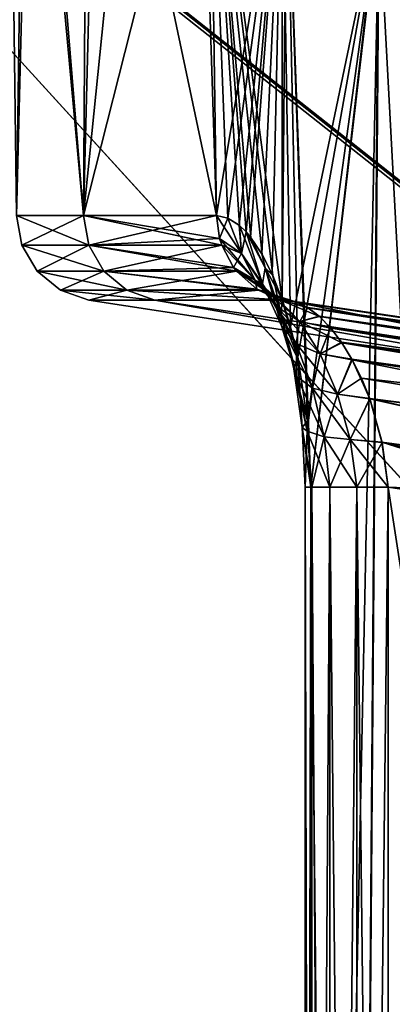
# Model space of a CAD drawing. Header units: millimetres. Extents: x -39 to 39, y -36 to 85.
# Tile 231 of 427: x -26.473 to -25.601, y 69.326 to 71.63. Entities that reach past the tile are written whole.
import ezdxf

# ---------------------------------------------------------------- set-up
doc = ezdxf.new("R2010")
doc.units = ezdxf.units.MM
doc.header["$LTSCALE"] = 65.185185
for name, color, linetype in [('4', 7, 'CONTINUOUS'), ('439', 7, 'CONTINUOUS'), ('493', 7, 'CONTINUOUS'), ('497', 7, 'CONTINUOUS'), ('498', 7, 'CONTINUOUS'), ('515', 7, 'CONTINUOUS'), ('516', 7, 'CONTINUOUS'), ('523', 7, 'CONTINUOUS'), ('524', 7, 'CONTINUOUS'), ('525', 7, 'CONTINUOUS'), ('526', 7, 'CONTINUOUS'), ('527', 7, 'CONTINUOUS'), ('6', 7, 'CONTINUOUS'), ('67', 7, 'CONTINUOUS'), ('69', 7, 'CONTINUOUS')]:
    doc.layers.add(name, color=color, linetype=linetype)

msp = doc.modelspace()

# ---------------------------------------------------------------- linework, layer by layer
at = {"layer": '4', "color": 7, "linetype": 'CONTINUOUS'}
for points in [[(-38.75, 0, 23), (38.75, 85, 23), (-38.75, 85, 23), (-38.75, 0, 23)], [(-38.75, 0, 23), (38.75, 0, 23), (38.75, 85, 23), (-38.75, 0, 23)]]:
    msp.add_3dface(points, dxfattribs=at)
at = {"layer": '439', "linetype": 'CONTINUOUS'}
for points in [[(-26.4996, 72.6909, 0.0945), (-26.4803, 71.1716, 0.6468), (-26.4434, 72.6352, 1.0964), (-26.4996, 72.6909, 0.0945)], [(-26.4597, 72.6513, -0.9259), (-26.4803, 71.1716, -0.6468), (-26.4996, 72.6909, 0.0945), (-26.4597, 72.6513, -0.9259)], [(-26.3235, 71.1716, -1.9308), (-26.4803, 71.1716, -0.6468), (-26.4597, 72.6513, -0.9259), (-26.3235, 71.1716, -1.9308)], [(-26.3153, 72.5107, -1.9746), (-26.3235, 71.1716, -1.9308), (-26.4597, 72.6513, -0.9259), (-26.3153, 72.5107, -1.9746)], [(-26.4803, 71.1716, 0.6468), (-26.3235, 71.1716, 1.9308), (-26.4434, 72.6352, 1.0964), (-26.4803, 71.1716, 0.6468)], [(-26.4434, 72.6352, 1.0964), (-26.3235, 71.1716, 1.9308), (-26.2902, 72.4867, 2.1033), (-26.4434, 72.6352, 1.0964)], [(-26.1986, 72.4003, -2.5157), (-26.3235, 71.1716, -1.9308), (-26.3153, 72.5107, -1.9746), (-26.1986, 72.4003, -2.5157)], [(-26.3235, 71.1716, 1.9308), (-26.0122, 71.1716, 3.1863), (-26.2902, 72.4867, 2.1033), (-26.3235, 71.1716, 1.9308)], [(-26.2902, 72.4867, 2.1033), (-26.0122, 71.1716, 3.1863), (-26.0281, 72.2443, 3.135), (-26.2902, 72.4867, 2.1033)], [(-26.0476, 72.2618, -3.071), (-26.3235, 71.1716, -1.9308), (-26.1986, 72.4003, -2.5157), (-26.0476, 72.2618, -3.071)], [(-26.0122, 71.1716, -3.1863), (-26.3235, 71.1716, -1.9308), (-26.0476, 72.2618, -3.071), (-26.0122, 71.1716, -3.1863)], [(-25.8591, 72.0958, -3.6387), (-26.0122, 71.1716, -3.1863), (-26.0476, 72.2618, -3.071), (-25.8591, 72.0958, -3.6387)], [(-25.8811, 71.0316, 3.5776), (-25.8587, 70.9744, 3.6398), (-26.0281, 72.2443, 3.135), (-25.8811, 71.0316, 3.5776)], [(-26.0281, 72.2443, 3.135), (-25.8587, 70.9744, 3.6398), (-25.849, 72.0872, 3.6663), (-26.0281, 72.2443, 3.135)], [(-25.9057, 71.0806, 3.5078), (-25.8811, 71.0316, 3.5776), (-26.0281, 72.2443, 3.135), (-25.9057, 71.0806, 3.5078)], [(-25.9319, 71.1199, 3.432), (-25.9057, 71.0806, 3.5078), (-26.0281, 72.2443, 3.135), (-25.9319, 71.1199, 3.432)], [(-25.9431, 71.1332, 3.3989), (-25.9319, 71.1199, 3.432), (-26.0281, 72.2443, 3.135), (-25.9431, 71.1332, 3.3989)], [(-25.9588, 71.1486, 3.3518), (-25.9431, 71.1332, 3.3989), (-26.0281, 72.2443, 3.135), (-25.9588, 71.1486, 3.3518)], [(-25.9858, 71.1659, 3.2692), (-25.9588, 71.1486, 3.3518), (-26.0281, 72.2443, 3.135), (-25.9858, 71.1659, 3.2692)], [(-26.0122, 71.1716, 3.1863), (-25.9858, 71.1659, 3.2692), (-26.0281, 72.2443, 3.135), (-26.0122, 71.1716, 3.1863)], [(-25.986, 71.1659, -3.2685), (-26.0122, 71.1716, -3.1863), (-25.8591, 72.0958, -3.6387), (-25.986, 71.1659, -3.2685)], [(-25.9593, 71.149, -3.3504), (-25.986, 71.1659, -3.2685), (-25.8591, 72.0958, -3.6387), (-25.9593, 71.149, -3.3504)], [(-25.9431, 71.1332, -3.3989), (-25.9593, 71.149, -3.3504), (-25.8591, 72.0958, -3.6387), (-25.9431, 71.1332, -3.3989)], [(-25.9326, 71.1208, -3.4299), (-25.9431, 71.1332, -3.3989), (-25.8591, 72.0958, -3.6387), (-25.9326, 71.1208, -3.4299)], [(-25.9066, 71.0822, -3.5052), (-25.9326, 71.1208, -3.4299), (-25.8591, 72.0958, -3.6387), (-25.9066, 71.0822, -3.5052)], [(-25.882, 71.0336, -3.5752), (-25.9066, 71.0822, -3.5052), (-25.8591, 72.0958, -3.6387), (-25.882, 71.0336, -3.5752)], [(-25.8593, 70.9762, -3.6381), (-25.882, 71.0336, -3.5752), (-25.8591, 72.0958, -3.6387), (-25.8593, 70.9762, -3.6381)], [(-25.8393, 70.9116, -3.6926), (-25.8593, 70.9762, -3.6381), (-25.8591, 72.0958, -3.6387), (-25.8393, 70.9116, -3.6926)], [(-25.6324, 71.9062, -4.2104), (-25.8393, 70.9116, -3.6926), (-25.8591, 72.0958, -3.6387), (-25.6324, 71.9062, -4.2104)], [(-25.8587, 70.9744, 3.6398), (-25.8224, 70.8409, 3.738), (-25.849, 72.0872, 3.6663), (-25.8587, 70.9744, 3.6398)], [(-25.7998, 70.6914, 3.7978), (-25.7922, 70.5361, 3.8177), (-25.849, 72.0872, 3.6663), (-25.7998, 70.6914, 3.7978)], [(-25.849, 72.0872, 3.6663), (-25.7922, 70.5361, 3.8177), (-25.6337, 71.9073, 4.2073), (-25.849, 72.0872, 3.6663)], [(-25.8224, 70.8409, 3.738), (-25.7998, 70.6914, 3.7978), (-25.849, 72.0872, 3.6663), (-25.8224, 70.8409, 3.738)], [(-25.8226, 70.8414, -3.7377), (-25.8393, 70.9116, -3.6926), (-25.6324, 71.9062, -4.2104), (-25.8226, 70.8414, -3.7377)], [(-25.7998, 70.6909, -3.7979), (-25.8226, 70.8414, -3.7377), (-25.6324, 71.9062, -4.2104), (-25.7998, 70.6909, -3.7979)], [(-25.7922, 70.5361, -3.8177), (-25.7998, 70.6909, -3.7979), (-25.6324, 71.9062, -4.2104), (-25.7922, 70.5361, -3.8177)], [(-25.7922, 70.5361, 3.8177), (-25.7095, 62.1, 4.0266), (-25.6337, 71.9073, 4.2073), (-25.7922, 70.5361, 3.8177)], [(-25.7922, 64.1538, -3.8177), (-25.7922, 70.5361, -3.8177), (-25.6324, 71.9062, -4.2104), (-25.7922, 64.1538, -3.8177)], [(-25.7095, 62.1, -4.0266), (-25.7922, 64.1538, -3.8177), (-25.6324, 71.9062, -4.2104), (-25.7095, 62.1, -4.0266)], [(-25.7095, 62.1, 4.0266), (-25.1084, 62.1, 5.2635), (-25.6337, 71.9073, 4.2073), (-25.7095, 62.1, 4.0266)], [(-25.3752, 71.7039, -4.7637), (-25.7095, 62.1, -4.0266), (-25.6324, 71.9062, -4.2104), (-25.3752, 71.7039, -4.7637)], [(-25.6337, 71.9073, 4.2073), (-25.1084, 62.1, 5.2635), (-25.3838, 71.7105, 4.7464), (-25.6337, 71.9073, 4.2073)], [(-25.1084, 71.508, -5.2635), (-25.7095, 62.1, -4.0266), (-25.3752, 71.7039, -4.7637), (-25.1084, 71.508, -5.2635)], [(-25.1084, 62.1, -5.2635), (-25.7095, 62.1, -4.0266), (-25.1084, 71.508, -5.2635), (-25.1084, 62.1, -5.2635)], [(-25.7922, 70.5361, 3.8177), (-25.7922, 64.1538, 3.8177), (-25.7095, 62.1, 4.0266), (-25.7922, 70.5361, 3.8177)]]:
    msp.add_3dface(points, dxfattribs=at)
at = {"layer": '493', "linetype": 'CONTINUOUS'}
for points in [[(-25.0639, 70.7824, -0.6316), (-25.0639, 70.7824, 0.6316), (-26.3111, 70.9739, -0.6365), (-25.0639, 70.7824, -0.6316)], [(-26.3111, 70.9739, -0.6365), (-25.0639, 70.7824, 0.6316), (-26.3111, 70.9739, 0.6365), (-26.3111, 70.9739, -0.6365)], [(-26.3111, 70.9739, 0.6365), (-25.0639, 70.7824, 0.6316), (-26.1567, 70.9739, 1.9), (-26.3111, 70.9739, 0.6365)], [(-26.1567, 70.9739, -1.9), (-25.0639, 70.7824, -0.6316), (-26.3111, 70.9739, -0.6365), (-26.1567, 70.9739, -1.9)], [(-24.8915, 70.7824, 1.8831), (-25.8504, 70.9739, 3.1356), (-26.1567, 70.9739, 1.9), (-24.8915, 70.7824, 1.8831)], [(-25.0639, 70.7824, 0.6316), (-24.8915, 70.7824, 1.8831), (-26.1567, 70.9739, 1.9), (-25.0639, 70.7824, 0.6316)], [(-24.8915, 70.7824, -1.8831), (-25.0639, 70.7824, -0.6316), (-26.1567, 70.9739, -1.9), (-24.8915, 70.7824, -1.8831)], [(-25.8504, 70.9739, -3.1356), (-24.8915, 70.7824, -1.8831), (-26.1567, 70.9739, -1.9), (-25.8504, 70.9739, -3.1356)], [(-25.1718, 70.8737, 3.1167), (-25.8504, 70.9739, 3.1356), (-24.8915, 70.7824, 1.8831), (-25.1718, 70.8737, 3.1167)], [(-25.1719, 70.8737, -3.1167), (-24.8915, 70.7824, -1.8831), (-25.8504, 70.9739, -3.1356), (-25.1719, 70.8737, -3.1167)]]:
    msp.add_3dface(points, dxfattribs=at)
at = {"layer": '497', "linetype": 'CONTINUOUS'}
for points in [[(-25.6107, 70.5361, -3.5461), (-25.6107, 64.1538, -3.5461), (-25.0143, 70.4482, -3.5305), (-25.6107, 70.5361, -3.5461)], [(-25.6107, 64.1538, -3.5461), (-24.5211, 70.376, -3.5176), (-25.0143, 70.4482, -3.5305), (-25.6107, 64.1538, -3.5461)], [(-24.6365, 64.1793, -3.5206), (-24.5211, 70.376, -3.5176), (-25.6107, 64.1538, -3.5461), (-24.6365, 64.1793, -3.5206)]]:
    msp.add_3dface(points, dxfattribs=at)
at = {"layer": '498', "linetype": 'CONTINUOUS'}
for points in [[(-25.6107, 70.5361, 3.5461), (-24.6365, 64.1793, 3.5206), (-25.6107, 64.1538, 3.5461), (-25.6107, 70.5361, 3.5461)], [(-24.6365, 64.1793, 3.5206), (-25.6107, 70.5361, 3.5461), (-25.0176, 70.4487, 3.5306), (-24.6365, 64.1793, 3.5206)]]:
    msp.add_3dface(points, dxfattribs=at)
at = {"layer": '515', "linetype": 'CONTINUOUS'}
for points in [[(-25.8504, 70.9739, 3.1356), (-24.5353, 70.7776, 3.169), (-25.8251, 70.9689, 3.1896), (-25.8504, 70.9739, 3.1356)], [(-25.8504, 70.9739, 3.1356), (-25.1718, 70.8737, 3.1167), (-24.5353, 70.7776, 3.169), (-25.8504, 70.9739, 3.1356)], [(-25.8251, 70.9689, 3.1896), (-24.5353, 70.7776, 3.169), (-25.7986, 70.9561, 3.2434), (-25.8251, 70.9689, 3.1896)], [(-24.5353, 70.7776, 3.169), (-24.537, 70.7587, 3.2504), (-25.7986, 70.9561, 3.2434), (-24.5353, 70.7776, 3.169)], [(-25.7986, 70.9561, 3.2434), (-24.537, 70.7587, 3.2504), (-25.7717, 70.9356, 3.2956), (-25.7986, 70.9561, 3.2434)], [(-25.7717, 70.9356, 3.2956), (-24.5415, 70.7427, 3.2908), (-25.745, 70.908, 3.345), (-25.7717, 70.9356, 3.2956)], [(-24.537, 70.7587, 3.2504), (-24.5415, 70.7427, 3.2908), (-25.7717, 70.9356, 3.2956), (-24.537, 70.7587, 3.2504)], [(-25.745, 70.908, 3.345), (-24.5471, 70.7178, 3.3365), (-25.7192, 70.8739, 3.3904), (-25.745, 70.908, 3.345)], [(-24.5415, 70.7427, 3.2908), (-24.5471, 70.7178, 3.3365), (-25.745, 70.908, 3.345), (-24.5415, 70.7427, 3.2908)], [(-25.7192, 70.8739, 3.3904), (-24.5511, 70.6788, 3.3876), (-25.6951, 70.8343, 3.4308), (-25.7192, 70.8739, 3.3904)], [(-24.5471, 70.7178, 3.3365), (-24.5511, 70.6788, 3.3876), (-25.7192, 70.8739, 3.3904), (-24.5471, 70.7178, 3.3365)], [(-24.5511, 70.6788, 3.3876), (-24.5512, 70.663, 3.4039), (-25.6951, 70.8343, 3.4308), (-24.5511, 70.6788, 3.3876)], [(-25.6951, 70.8343, 3.4308), (-24.5436, 70.6035, 3.4508), (-25.6542, 70.7428, 3.4946), (-25.6951, 70.8343, 3.4308)], [(-24.5512, 70.663, 3.4039), (-24.5436, 70.6035, 3.4508), (-25.6951, 70.8343, 3.4308), (-24.5512, 70.663, 3.4039)], [(-25.6542, 70.7428, 3.4946), (-24.5256, 70.4926, 3.5009), (-25.6255, 70.6411, 3.5333), (-25.6542, 70.7428, 3.4946)], [(-24.5436, 70.6035, 3.4508), (-24.5256, 70.4926, 3.5009), (-25.6542, 70.7428, 3.4946), (-24.5436, 70.6035, 3.4508)], [(-25.0176, 70.4487, 3.5306), (-25.6107, 70.5361, 3.5461), (-25.6255, 70.6411, 3.5333), (-25.0176, 70.4487, 3.5306)], [(-24.5211, 70.376, 3.5176), (-25.0176, 70.4487, 3.5306), (-25.6255, 70.6411, 3.5333), (-24.5211, 70.376, 3.5176)], [(-24.5256, 70.4926, 3.5009), (-24.5211, 70.376, 3.5176), (-25.6255, 70.6411, 3.5333), (-24.5256, 70.4926, 3.5009)]]:
    msp.add_3dface(points, dxfattribs=at)
at = {"layer": '516', "linetype": 'CONTINUOUS'}
for points in [[(-25.1719, 70.8737, -3.1167), (-25.8504, 70.9739, -3.1356), (-25.8253, 70.969, -3.1892), (-25.1719, 70.8737, -3.1167)], [(-25.7991, 70.9564, -3.2425), (-24.5355, 70.778, -3.1666), (-25.8253, 70.969, -3.1892), (-25.7991, 70.9564, -3.2425)], [(-24.55, 70.7824, -3.0993), (-25.1719, 70.8737, -3.1167), (-25.8253, 70.969, -3.1892), (-24.55, 70.7824, -3.0993)], [(-24.5355, 70.778, -3.1666), (-24.55, 70.7824, -3.0993), (-25.8253, 70.969, -3.1892), (-24.5355, 70.778, -3.1666)], [(-25.7724, 70.9362, -3.2942), (-24.5367, 70.7599, -3.2467), (-25.7991, 70.9564, -3.2425), (-25.7724, 70.9362, -3.2942)], [(-24.5367, 70.7599, -3.2467), (-24.5355, 70.778, -3.1666), (-25.7991, 70.9564, -3.2425), (-24.5367, 70.7599, -3.2467)], [(-25.7459, 70.9091, -3.3433), (-24.5415, 70.7426, -3.291), (-25.7724, 70.9362, -3.2942), (-25.7459, 70.9091, -3.3433)], [(-24.5415, 70.7426, -3.291), (-24.5367, 70.7599, -3.2467), (-25.7724, 70.9362, -3.2942), (-24.5415, 70.7426, -3.291)], [(-25.7201, 70.8752, -3.3888), (-24.5467, 70.7196, -3.3336), (-25.7459, 70.9091, -3.3433), (-25.7201, 70.8752, -3.3888)], [(-24.5467, 70.7196, -3.3336), (-24.5415, 70.7426, -3.291), (-25.7459, 70.9091, -3.3433), (-24.5467, 70.7196, -3.3336)], [(-24.5511, 70.6788, -3.3876), (-24.5467, 70.7196, -3.3336), (-25.7201, 70.8752, -3.3888), (-24.5511, 70.6788, -3.3876)], [(-25.6958, 70.8356, -3.4297), (-24.5511, 70.6788, -3.3876), (-25.7201, 70.8752, -3.3888), (-25.6958, 70.8356, -3.4297)], [(-24.5512, 70.6641, -3.4028), (-24.5511, 70.6788, -3.3876), (-25.6958, 70.8356, -3.4297), (-24.5512, 70.6641, -3.4028)], [(-25.6737, 70.7912, -3.4651), (-24.5512, 70.6641, -3.4028), (-25.6958, 70.8356, -3.4297), (-25.6737, 70.7912, -3.4651)], [(-24.5436, 70.6035, -3.4508), (-24.5512, 70.6641, -3.4028), (-25.6737, 70.7912, -3.4651), (-24.5436, 70.6035, -3.4508)], [(-25.6543, 70.7432, -3.4944), (-24.5436, 70.6035, -3.4508), (-25.6737, 70.7912, -3.4651), (-25.6543, 70.7432, -3.4944)], [(-24.5256, 70.4926, -3.5009), (-24.5436, 70.6035, -3.4508), (-25.6543, 70.7432, -3.4944), (-24.5256, 70.4926, -3.5009)], [(-25.6254, 70.6407, -3.5334), (-24.5256, 70.4926, -3.5009), (-25.6543, 70.7432, -3.4944), (-25.6254, 70.6407, -3.5334)], [(-25.6107, 70.5361, -3.5461), (-24.5256, 70.4926, -3.5009), (-25.6254, 70.6407, -3.5334), (-25.6107, 70.5361, -3.5461)], [(-24.5256, 70.4926, -3.5009), (-25.6107, 70.5361, -3.5461), (-25.0143, 70.4482, -3.5305), (-24.5256, 70.4926, -3.5009)]]:
    msp.add_3dface(points, dxfattribs=at)
at = {"layer": '523', "linetype": 'CONTINUOUS'}
for points in [[(-25.7898, 70.5361, 3.6685), (-25.8055, 64.1538, 3.7429), (-25.8055, 70.5361, 3.7429), (-25.7898, 70.5361, 3.6685)], [(-25.7898, 64.1538, 3.6685), (-25.8055, 64.1538, 3.7429), (-25.7898, 70.5361, 3.6685), (-25.7898, 64.1538, 3.6685)], [(-25.7922, 64.1538, 3.8177), (-25.7922, 70.5361, 3.8177), (-25.8055, 70.5361, 3.7429), (-25.7922, 64.1538, 3.8177)], [(-25.8055, 64.1538, 3.7429), (-25.7922, 64.1538, 3.8177), (-25.8055, 70.5361, 3.7429), (-25.8055, 64.1538, 3.7429)], [(-25.7476, 70.5361, 3.6053), (-25.7898, 64.1538, 3.6685), (-25.7898, 70.5361, 3.6685), (-25.7476, 70.5361, 3.6053)], [(-25.7476, 64.1538, 3.6053), (-25.7898, 64.1538, 3.6685), (-25.7476, 70.5361, 3.6053), (-25.7476, 64.1538, 3.6053)], [(-25.6847, 70.5361, 3.5624), (-25.7476, 64.1538, 3.6053), (-25.7476, 70.5361, 3.6053), (-25.6847, 70.5361, 3.5624)], [(-25.6847, 64.1538, 3.5624), (-25.7476, 64.1538, 3.6053), (-25.6847, 70.5361, 3.5624), (-25.6847, 64.1538, 3.5624)], [(-25.6107, 70.5361, 3.5461), (-25.6847, 64.1538, 3.5624), (-25.6847, 70.5361, 3.5624), (-25.6107, 70.5361, 3.5461)], [(-25.6107, 70.5361, 3.5461), (-25.6107, 64.1538, 3.5461), (-25.6847, 64.1538, 3.5624), (-25.6107, 70.5361, 3.5461)]]:
    msp.add_3dface(points, dxfattribs=at)
at = {"layer": '524', "linetype": 'CONTINUOUS'}
for points in [[(-25.9542, 71.083, 3.3267), (-26.0122, 71.1716, 3.1863), (-26.0052, 71.1179, 3.1841), (-25.9542, 71.083, 3.3267)], [(-25.9858, 71.1659, 3.2692), (-26.0122, 71.1716, 3.1863), (-25.9542, 71.083, 3.3267), (-25.9858, 71.1659, 3.2692)], [(-25.9588, 71.1486, 3.3518), (-25.9858, 71.1659, 3.2692), (-25.9542, 71.083, 3.3267), (-25.9588, 71.1486, 3.3518)], [(-25.9049, 71.012, 3.451), (-25.9588, 71.1486, 3.3518), (-25.9542, 71.083, 3.3267), (-25.9049, 71.012, 3.451)], [(-25.9431, 71.1332, 3.3989), (-25.9588, 71.1486, 3.3518), (-25.9049, 71.012, 3.451), (-25.9431, 71.1332, 3.3989)], [(-25.899, 71.0493, 3.5247), (-25.9431, 71.1332, 3.3989), (-25.9049, 71.012, 3.451), (-25.899, 71.0493, 3.5247)], [(-25.9319, 71.1199, 3.432), (-25.9431, 71.1332, 3.3989), (-25.899, 71.0493, 3.5247), (-25.9319, 71.1199, 3.432)], [(-25.922, 71.0201, 3.2985), (-26.0052, 71.1179, 3.1841), (-26.0003, 71.1022, 3.1826), (-25.922, 71.0201, 3.2985)], [(-25.9542, 71.083, 3.3267), (-26.0052, 71.1179, 3.1841), (-25.922, 71.0201, 3.2985), (-25.9542, 71.083, 3.3267)], [(-25.9057, 71.0806, 3.5078), (-25.9319, 71.1199, 3.432), (-25.899, 71.0493, 3.5247), (-25.9057, 71.0806, 3.5078)], [(-25.9728, 71.0498, 3.1739), (-25.922, 71.0201, 3.2985), (-26.0003, 71.1022, 3.1826), (-25.9728, 71.0498, 3.1739)], [(-25.8721, 70.9585, 3.408), (-25.9542, 71.083, 3.3267), (-25.922, 71.0201, 3.2985), (-25.8721, 70.9585, 3.408)], [(-25.9049, 71.012, 3.451), (-25.9542, 71.083, 3.3267), (-25.8721, 70.9585, 3.408), (-25.9049, 71.012, 3.451)], [(-25.8811, 71.0316, 3.5776), (-25.9057, 71.0806, 3.5078), (-25.899, 71.0493, 3.5247), (-25.8811, 71.0316, 3.5776)], [(-25.922, 71.0201, 3.2985), (-25.9728, 71.0498, 3.1739), (-25.868, 70.976, 3.2683), (-25.922, 71.0201, 3.2985)], [(-25.868, 70.976, 3.2683), (-25.9728, 71.0498, 3.1739), (-25.9661, 71.0413, 3.1719), (-25.868, 70.976, 3.2683)], [(-25.9184, 70.9994, 3.1569), (-25.868, 70.976, 3.2683), (-25.9661, 71.0413, 3.1719), (-25.9184, 70.9994, 3.1569)], [(-25.8608, 70.9132, 3.5505), (-25.899, 71.0493, 3.5247), (-25.9049, 71.012, 3.451), (-25.8608, 70.9132, 3.5505)], [(-25.861, 70.9399, 3.6246), (-25.899, 71.0493, 3.5247), (-25.8608, 70.9132, 3.5505), (-25.861, 70.9399, 3.6246)], [(-25.8811, 71.0316, 3.5776), (-25.899, 71.0493, 3.5247), (-25.861, 70.9399, 3.6246), (-25.8811, 71.0316, 3.5776)], [(-25.8721, 70.9585, 3.408), (-25.922, 71.0201, 3.2985), (-25.8173, 70.9237, 3.3684), (-25.8721, 70.9585, 3.408)], [(-25.8173, 70.9237, 3.3684), (-25.922, 71.0201, 3.2985), (-25.868, 70.976, 3.2683), (-25.8173, 70.9237, 3.3684)], [(-25.8587, 70.9744, 3.6398), (-25.8811, 71.0316, 3.5776), (-25.861, 70.9399, 3.6246), (-25.8587, 70.9744, 3.6398)], [(-25.8251, 70.9689, 3.1896), (-25.9184, 70.9994, 3.1569), (-25.9139, 70.9967, 3.1555), (-25.8251, 70.9689, 3.1896)], [(-25.8251, 70.9689, 3.1896), (-25.868, 70.976, 3.2683), (-25.9184, 70.9994, 3.1569), (-25.8251, 70.9689, 3.1896)], [(-25.8504, 70.9739, 3.1356), (-25.8251, 70.9689, 3.1896), (-25.9139, 70.9967, 3.1555), (-25.8504, 70.9739, 3.1356)], [(-25.8263, 70.8721, 3.4966), (-25.9049, 71.012, 3.451), (-25.8721, 70.9585, 3.408), (-25.8263, 70.8721, 3.4966)], [(-25.8608, 70.9132, 3.5505), (-25.9049, 71.012, 3.451), (-25.8263, 70.8721, 3.4966), (-25.8608, 70.9132, 3.5505)], [(-25.7717, 70.9356, 3.2956), (-25.8173, 70.9237, 3.3684), (-25.868, 70.976, 3.2683), (-25.7717, 70.9356, 3.2956)], [(-25.7986, 70.9561, 3.2434), (-25.7717, 70.9356, 3.2956), (-25.868, 70.976, 3.2683), (-25.7986, 70.9561, 3.2434)], [(-25.8251, 70.9689, 3.1896), (-25.7986, 70.9561, 3.2434), (-25.868, 70.976, 3.2683), (-25.8251, 70.9689, 3.1896)], [(-25.8224, 70.8409, 3.738), (-25.8587, 70.9744, 3.6398), (-25.861, 70.9399, 3.6246), (-25.8224, 70.8409, 3.738)], [(-25.77, 70.8477, 3.4516), (-25.8721, 70.9585, 3.408), (-25.8173, 70.9237, 3.3684), (-25.77, 70.8477, 3.4516)], [(-25.8263, 70.8721, 3.4966), (-25.8721, 70.9585, 3.408), (-25.77, 70.8477, 3.4516), (-25.8263, 70.8721, 3.4966)], [(-25.825, 70.7954, 3.621), (-25.861, 70.9399, 3.6246), (-25.8608, 70.9132, 3.5505), (-25.825, 70.7954, 3.621)], [(-25.8313, 70.8128, 3.6953), (-25.861, 70.9399, 3.6246), (-25.825, 70.7954, 3.621), (-25.8313, 70.8128, 3.6953)], [(-25.8224, 70.8409, 3.738), (-25.861, 70.9399, 3.6246), (-25.8313, 70.8128, 3.6953), (-25.8224, 70.8409, 3.738)], [(-25.7717, 70.9356, 3.2956), (-25.745, 70.908, 3.345), (-25.8173, 70.9237, 3.3684), (-25.7717, 70.9356, 3.2956)], [(-25.7192, 70.8739, 3.3904), (-25.77, 70.8477, 3.4516), (-25.8173, 70.9237, 3.3684), (-25.7192, 70.8739, 3.3904)], [(-25.745, 70.908, 3.345), (-25.7192, 70.8739, 3.3904), (-25.8173, 70.9237, 3.3684), (-25.745, 70.908, 3.345)], [(-25.825, 70.7954, 3.621), (-25.8608, 70.9132, 3.5505), (-25.7882, 70.768, 3.5604), (-25.825, 70.7954, 3.621)], [(-25.7882, 70.768, 3.5604), (-25.8608, 70.9132, 3.5505), (-25.8263, 70.8721, 3.4966), (-25.7882, 70.768, 3.5604)], [(-25.7298, 70.7537, 3.5139), (-25.8263, 70.8721, 3.4966), (-25.77, 70.8477, 3.4516), (-25.7298, 70.7537, 3.5139)], [(-25.7882, 70.768, 3.5604), (-25.8263, 70.8721, 3.4966), (-25.7298, 70.7537, 3.5139), (-25.7882, 70.768, 3.5604)], [(-25.7192, 70.8739, 3.3904), (-25.6951, 70.8343, 3.4308), (-25.77, 70.8477, 3.4516), (-25.7192, 70.8739, 3.3904)], [(-25.8224, 70.8409, 3.738), (-25.8313, 70.8128, 3.6953), (-25.8122, 70.6757, 3.7349), (-25.8224, 70.8409, 3.738)], [(-25.7998, 70.6914, 3.7978), (-25.8224, 70.8409, 3.738), (-25.8122, 70.6757, 3.7349), (-25.7998, 70.6914, 3.7978)], [(-25.6951, 70.8343, 3.4308), (-25.7298, 70.7537, 3.5139), (-25.77, 70.8477, 3.4516), (-25.6951, 70.8343, 3.4308)], [(-25.6951, 70.8343, 3.4308), (-25.6542, 70.7428, 3.4946), (-25.7298, 70.7537, 3.5139), (-25.6951, 70.8343, 3.4308)], [(-25.8005, 70.667, 3.6605), (-25.8313, 70.8128, 3.6953), (-25.825, 70.7954, 3.621), (-25.8005, 70.667, 3.6605)], [(-25.8122, 70.6757, 3.7349), (-25.8313, 70.8128, 3.6953), (-25.8005, 70.667, 3.6605), (-25.8122, 70.6757, 3.7349)], [(-25.8005, 70.667, 3.6605), (-25.825, 70.7954, 3.621), (-25.761, 70.6536, 3.5969), (-25.8005, 70.667, 3.6605)], [(-25.761, 70.6536, 3.5969), (-25.825, 70.7954, 3.621), (-25.7882, 70.768, 3.5604), (-25.761, 70.6536, 3.5969)], [(-25.7002, 70.6475, 3.5516), (-25.7882, 70.768, 3.5604), (-25.7298, 70.7537, 3.5139), (-25.7002, 70.6475, 3.5516)], [(-25.761, 70.6536, 3.5969), (-25.7882, 70.768, 3.5604), (-25.7002, 70.6475, 3.5516), (-25.761, 70.6536, 3.5969)], [(-25.6542, 70.7428, 3.4946), (-25.7002, 70.6475, 3.5516), (-25.7298, 70.7537, 3.5139), (-25.6542, 70.7428, 3.4946)], [(-25.6542, 70.7428, 3.4946), (-25.6255, 70.6411, 3.5333), (-25.7002, 70.6475, 3.5516), (-25.6542, 70.7428, 3.4946)], [(-25.8055, 70.5361, 3.7429), (-25.7998, 70.6914, 3.7978), (-25.8122, 70.6757, 3.7349), (-25.8055, 70.5361, 3.7429)], [(-25.7898, 70.5361, 3.6685), (-25.8122, 70.6757, 3.7349), (-25.8005, 70.667, 3.6605), (-25.7898, 70.5361, 3.6685)], [(-25.7898, 70.5361, 3.6685), (-25.8055, 70.5361, 3.7429), (-25.8122, 70.6757, 3.7349), (-25.7898, 70.5361, 3.6685)], [(-25.7922, 70.5361, 3.8177), (-25.7998, 70.6914, 3.7978), (-25.8055, 70.5361, 3.7429), (-25.7922, 70.5361, 3.8177)], [(-25.7476, 70.5361, 3.6053), (-25.8005, 70.667, 3.6605), (-25.761, 70.6536, 3.5969), (-25.7476, 70.5361, 3.6053)], [(-25.7476, 70.5361, 3.6053), (-25.7898, 70.5361, 3.6685), (-25.8005, 70.667, 3.6605), (-25.7476, 70.5361, 3.6053)], [(-25.6847, 70.5361, 3.5624), (-25.761, 70.6536, 3.5969), (-25.7002, 70.6475, 3.5516), (-25.6847, 70.5361, 3.5624)], [(-25.6847, 70.5361, 3.5624), (-25.7476, 70.5361, 3.6053), (-25.761, 70.6536, 3.5969), (-25.6847, 70.5361, 3.5624)], [(-25.6107, 70.5361, 3.5461), (-25.6847, 70.5361, 3.5624), (-25.7002, 70.6475, 3.5516), (-25.6107, 70.5361, 3.5461)], [(-25.6255, 70.6411, 3.5333), (-25.6107, 70.5361, 3.5461), (-25.7002, 70.6475, 3.5516), (-25.6255, 70.6411, 3.5333)]]:
    msp.add_3dface(points, dxfattribs=at)
at = {"layer": '525', "linetype": 'CONTINUOUS'}
for points in [[(-26.3113, 71.1022, 1.9285), (-26.4803, 71.1716, 0.6468), (-26.4679, 71.1022, 0.646), (-26.3113, 71.1022, 1.9285)], [(-26.4803, 71.1716, -0.6468), (-26.3235, 71.1716, -1.9308), (-26.4679, 71.1022, -0.646), (-26.4803, 71.1716, -0.6468)], [(-26.4679, 71.1022, 0.646), (-26.4803, 71.1716, -0.6468), (-26.4679, 71.1022, -0.646), (-26.4679, 71.1022, 0.646)], [(-26.4803, 71.1716, 0.6468), (-26.4803, 71.1716, -0.6468), (-26.4679, 71.1022, 0.646), (-26.4803, 71.1716, 0.6468)], [(-26.3235, 71.1716, 1.9308), (-26.4803, 71.1716, 0.6468), (-26.3113, 71.1022, 1.9285), (-26.3235, 71.1716, 1.9308)], [(-26.4679, 71.1022, -0.646), (-26.3235, 71.1716, -1.9308), (-26.3113, 71.1022, -1.9285), (-26.4679, 71.1022, -0.646)], [(-26.3235, 71.1716, -1.9308), (-26.0122, 71.1716, -3.1863), (-26.3113, 71.1022, -1.9285), (-26.3235, 71.1716, -1.9308)], [(-26.0003, 71.1022, 3.1826), (-26.3235, 71.1716, 1.9308), (-26.3113, 71.1022, 1.9285), (-26.0003, 71.1022, 3.1826)], [(-26.0052, 71.1179, 3.1841), (-26.3235, 71.1716, 1.9308), (-26.0003, 71.1022, 3.1826), (-26.0052, 71.1179, 3.1841)], [(-26.0122, 71.1716, 3.1863), (-26.3235, 71.1716, 1.9308), (-26.0052, 71.1179, 3.1841), (-26.0122, 71.1716, 3.1863)], [(-26.3113, 71.1022, -1.9285), (-26.0122, 71.1716, -3.1863), (-26.0052, 71.1179, -3.1841), (-26.3113, 71.1022, -1.9285)], [(-26.0003, 71.1022, -3.1826), (-26.3113, 71.1022, -1.9285), (-26.0052, 71.1179, -3.1841), (-26.0003, 71.1022, -3.1826)], [(-26.4322, 71.0413, 0.6438), (-26.4679, 71.1022, -0.646), (-26.4322, 71.0413, -0.6438), (-26.4322, 71.0413, 0.6438)], [(-26.4679, 71.1022, -0.646), (-26.3113, 71.1022, -1.9285), (-26.4322, 71.0413, -0.6438), (-26.4679, 71.1022, -0.646)], [(-26.2761, 71.0413, 1.922), (-26.4679, 71.1022, 0.646), (-26.4322, 71.0413, 0.6438), (-26.2761, 71.0413, 1.922)], [(-26.4679, 71.1022, 0.646), (-26.4679, 71.1022, -0.646), (-26.4322, 71.0413, 0.6438), (-26.4679, 71.1022, 0.646)], [(-26.3113, 71.1022, 1.9285), (-26.4679, 71.1022, 0.646), (-26.2761, 71.0413, 1.922), (-26.3113, 71.1022, 1.9285)], [(-26.4322, 71.0413, -0.6438), (-26.3113, 71.1022, -1.9285), (-26.2761, 71.0413, -1.922), (-26.4322, 71.0413, -0.6438)], [(-25.9728, 71.0498, 3.1739), (-26.0003, 71.1022, 3.1826), (-26.3113, 71.1022, 1.9285), (-25.9728, 71.0498, 3.1739)], [(-25.9661, 71.0413, 3.1719), (-25.9728, 71.0498, 3.1739), (-26.3113, 71.1022, 1.9285), (-25.9661, 71.0413, 3.1719)], [(-25.9661, 71.0413, 3.1719), (-26.3113, 71.1022, 1.9285), (-26.2761, 71.0413, 1.922), (-25.9661, 71.0413, 3.1719)], [(-26.3113, 71.1022, -1.9285), (-26.0003, 71.1022, -3.1826), (-26.2761, 71.0413, -1.922), (-26.3113, 71.1022, -1.9285)], [(-26.2761, 71.0413, -1.922), (-26.0003, 71.1022, -3.1826), (-25.9728, 71.0498, -3.1739), (-26.2761, 71.0413, -1.922)], [(-26.3776, 70.9967, 0.6405), (-26.4322, 71.0413, -0.6438), (-26.3776, 70.9967, -0.6405), (-26.3776, 70.9967, 0.6405)], [(-26.4322, 71.0413, -0.6438), (-26.2761, 71.0413, -1.922), (-26.3776, 70.9967, -0.6405), (-26.4322, 71.0413, -0.6438)], [(-26.2222, 70.9967, 1.9121), (-26.4322, 71.0413, 0.6438), (-26.3776, 70.9967, 0.6405), (-26.2222, 70.9967, 1.9121)], [(-26.4322, 71.0413, 0.6438), (-26.4322, 71.0413, -0.6438), (-26.3776, 70.9967, 0.6405), (-26.4322, 71.0413, 0.6438)], [(-26.2761, 71.0413, 1.922), (-26.4322, 71.0413, 0.6438), (-26.2222, 70.9967, 1.9121), (-26.2761, 71.0413, 1.922)], [(-26.3776, 70.9967, -0.6405), (-26.2761, 71.0413, -1.922), (-26.2222, 70.9967, -1.9121), (-26.3776, 70.9967, -0.6405)], [(-25.9661, 71.0413, -3.1719), (-26.2761, 71.0413, -1.922), (-25.9728, 71.0498, -3.1739), (-25.9661, 71.0413, -3.1719)], [(-25.9184, 70.9994, 3.1569), (-25.9661, 71.0413, 3.1719), (-26.2761, 71.0413, 1.922), (-25.9184, 70.9994, 3.1569)], [(-25.9139, 70.9967, 3.1555), (-25.9184, 70.9994, 3.1569), (-26.2761, 71.0413, 1.922), (-25.9139, 70.9967, 3.1555)], [(-25.9139, 70.9967, 3.1555), (-26.2761, 71.0413, 1.922), (-26.2222, 70.9967, 1.9121), (-25.9139, 70.9967, 3.1555)], [(-26.2761, 71.0413, -1.922), (-25.9661, 71.0413, -3.1719), (-26.2222, 70.9967, -1.9121), (-26.2761, 71.0413, -1.922)], [(-26.2222, 70.9967, -1.9121), (-25.9661, 71.0413, -3.1719), (-25.9184, 70.9994, -3.1569), (-26.2222, 70.9967, -1.9121)], [(-26.3111, 70.9739, -0.6365), (-26.3776, 70.9967, -0.6405), (-26.2222, 70.9967, -1.9121), (-26.3111, 70.9739, -0.6365)], [(-26.3111, 70.9739, 0.6365), (-26.1567, 70.9739, 1.9), (-26.3776, 70.9967, 0.6405), (-26.3111, 70.9739, 0.6365)], [(-26.3111, 70.9739, 0.6365), (-26.3776, 70.9967, 0.6405), (-26.3776, 70.9967, -0.6405), (-26.3111, 70.9739, 0.6365)], [(-26.1567, 70.9739, 1.9), (-26.2222, 70.9967, 1.9121), (-26.3776, 70.9967, 0.6405), (-26.1567, 70.9739, 1.9)], [(-26.3111, 70.9739, -0.6365), (-26.3111, 70.9739, 0.6365), (-26.3776, 70.9967, -0.6405), (-26.3111, 70.9739, -0.6365)], [(-26.1567, 70.9739, -1.9), (-26.3111, 70.9739, -0.6365), (-26.2222, 70.9967, -1.9121), (-26.1567, 70.9739, -1.9)], [(-25.9139, 70.9967, -3.1555), (-26.2222, 70.9967, -1.9121), (-25.9184, 70.9994, -3.1569), (-25.9139, 70.9967, -3.1555)], [(-26.1567, 70.9739, -1.9), (-26.2222, 70.9967, -1.9121), (-25.9139, 70.9967, -3.1555), (-26.1567, 70.9739, -1.9)], [(-25.8504, 70.9739, 3.1356), (-25.9139, 70.9967, 3.1555), (-26.2222, 70.9967, 1.9121), (-25.8504, 70.9739, 3.1356)], [(-26.1567, 70.9739, 1.9), (-25.8504, 70.9739, 3.1356), (-26.2222, 70.9967, 1.9121), (-26.1567, 70.9739, 1.9)], [(-25.8504, 70.9739, -3.1356), (-26.1567, 70.9739, -1.9), (-25.9139, 70.9967, -3.1555), (-25.8504, 70.9739, -3.1356)]]:
    msp.add_3dface(points, dxfattribs=at)
at = {"layer": '526', "linetype": 'CONTINUOUS'}
for points in [[(-26.0122, 71.1716, -3.1863), (-25.986, 71.1659, -3.2685), (-26.0052, 71.1179, -3.1841), (-26.0122, 71.1716, -3.1863)], [(-26.0052, 71.1179, -3.1841), (-25.986, 71.1659, -3.2685), (-25.9542, 71.083, -3.3267), (-26.0052, 71.1179, -3.1841)], [(-25.986, 71.1659, -3.2685), (-25.9593, 71.149, -3.3504), (-25.9542, 71.083, -3.3267), (-25.986, 71.1659, -3.2685)], [(-25.9593, 71.149, -3.3504), (-25.9431, 71.1332, -3.3989), (-25.9542, 71.083, -3.3267), (-25.9593, 71.149, -3.3504)], [(-25.9542, 71.083, -3.3267), (-25.9431, 71.1332, -3.3989), (-25.9049, 71.012, -3.451), (-25.9542, 71.083, -3.3267)], [(-25.9431, 71.1332, -3.3989), (-25.9326, 71.1208, -3.4299), (-25.899, 71.0493, -3.5247), (-25.9431, 71.1332, -3.3989)], [(-25.9431, 71.1332, -3.3989), (-25.899, 71.0493, -3.5247), (-25.9049, 71.012, -3.451), (-25.9431, 71.1332, -3.3989)], [(-26.0003, 71.1022, -3.1826), (-26.0052, 71.1179, -3.1841), (-25.9542, 71.083, -3.3267), (-26.0003, 71.1022, -3.1826)], [(-25.9326, 71.1208, -3.4299), (-25.9066, 71.0822, -3.5052), (-25.899, 71.0493, -3.5247), (-25.9326, 71.1208, -3.4299)], [(-25.9728, 71.0498, -3.1739), (-26.0003, 71.1022, -3.1826), (-25.9542, 71.083, -3.3267), (-25.9728, 71.0498, -3.1739)], [(-25.9728, 71.0498, -3.1739), (-25.9542, 71.083, -3.3267), (-25.922, 71.0201, -3.2985), (-25.9728, 71.0498, -3.1739)], [(-25.9542, 71.083, -3.3267), (-25.9049, 71.012, -3.451), (-25.922, 71.0201, -3.2985), (-25.9542, 71.083, -3.3267)], [(-25.9066, 71.0822, -3.5052), (-25.882, 71.0336, -3.5752), (-25.899, 71.0493, -3.5247), (-25.9066, 71.0822, -3.5052)], [(-25.9661, 71.0413, -3.1719), (-25.9728, 71.0498, -3.1739), (-25.922, 71.0201, -3.2985), (-25.9661, 71.0413, -3.1719)], [(-25.9184, 70.9994, -3.1569), (-25.9661, 71.0413, -3.1719), (-25.922, 71.0201, -3.2985), (-25.9184, 70.9994, -3.1569)], [(-25.9049, 71.012, -3.451), (-25.899, 71.0493, -3.5247), (-25.8608, 70.9132, -3.5505), (-25.9049, 71.012, -3.451)], [(-25.882, 71.0336, -3.5752), (-25.8593, 70.9762, -3.6381), (-25.899, 71.0493, -3.5247), (-25.882, 71.0336, -3.5752)], [(-25.899, 71.0493, -3.5247), (-25.8593, 70.9762, -3.6381), (-25.861, 70.9399, -3.6246), (-25.899, 71.0493, -3.5247)], [(-25.899, 71.0493, -3.5247), (-25.861, 70.9399, -3.6246), (-25.8608, 70.9132, -3.5505), (-25.899, 71.0493, -3.5247)], [(-25.9184, 70.9994, -3.1569), (-25.922, 71.0201, -3.2985), (-25.868, 70.976, -3.2683), (-25.9184, 70.9994, -3.1569)], [(-25.922, 71.0201, -3.2985), (-25.8721, 70.9585, -3.408), (-25.868, 70.976, -3.2683), (-25.922, 71.0201, -3.2985)], [(-25.922, 71.0201, -3.2985), (-25.9049, 71.012, -3.451), (-25.8721, 70.9585, -3.408), (-25.922, 71.0201, -3.2985)], [(-25.9139, 70.9967, -3.1555), (-25.9184, 70.9994, -3.1569), (-25.868, 70.976, -3.2683), (-25.9139, 70.9967, -3.1555)], [(-25.8504, 70.9739, -3.1356), (-25.9139, 70.9967, -3.1555), (-25.868, 70.976, -3.2683), (-25.8504, 70.9739, -3.1356)], [(-25.9049, 71.012, -3.451), (-25.8608, 70.9132, -3.5505), (-25.8721, 70.9585, -3.408), (-25.9049, 71.012, -3.451)], [(-25.868, 70.976, -3.2683), (-25.8721, 70.9585, -3.408), (-25.8173, 70.9237, -3.3684), (-25.868, 70.976, -3.2683)], [(-25.8253, 70.969, -3.1892), (-25.8504, 70.9739, -3.1356), (-25.868, 70.976, -3.2683), (-25.8253, 70.969, -3.1892)], [(-25.7991, 70.9564, -3.2425), (-25.868, 70.976, -3.2683), (-25.8173, 70.9237, -3.3684), (-25.7991, 70.9564, -3.2425)], [(-25.7991, 70.9564, -3.2425), (-25.8253, 70.969, -3.1892), (-25.868, 70.976, -3.2683), (-25.7991, 70.9564, -3.2425)], [(-25.8593, 70.9762, -3.6381), (-25.8393, 70.9116, -3.6926), (-25.861, 70.9399, -3.6246), (-25.8593, 70.9762, -3.6381)], [(-25.8721, 70.9585, -3.408), (-25.8263, 70.8721, -3.4966), (-25.8173, 70.9237, -3.3684), (-25.8721, 70.9585, -3.408)], [(-25.8721, 70.9585, -3.408), (-25.8608, 70.9132, -3.5505), (-25.8263, 70.8721, -3.4966), (-25.8721, 70.9585, -3.408)], [(-25.7724, 70.9362, -3.2942), (-25.7991, 70.9564, -3.2425), (-25.8173, 70.9237, -3.3684), (-25.7724, 70.9362, -3.2942)], [(-25.861, 70.9399, -3.6246), (-25.8226, 70.8414, -3.7377), (-25.8313, 70.8128, -3.6953), (-25.861, 70.9399, -3.6246)], [(-25.8393, 70.9116, -3.6926), (-25.8226, 70.8414, -3.7377), (-25.861, 70.9399, -3.6246), (-25.8393, 70.9116, -3.6926)], [(-25.8608, 70.9132, -3.5505), (-25.861, 70.9399, -3.6246), (-25.825, 70.7954, -3.621), (-25.8608, 70.9132, -3.5505)], [(-25.861, 70.9399, -3.6246), (-25.8313, 70.8128, -3.6953), (-25.825, 70.7954, -3.621), (-25.861, 70.9399, -3.6246)], [(-25.8173, 70.9237, -3.3684), (-25.8263, 70.8721, -3.4966), (-25.77, 70.8477, -3.4516), (-25.8173, 70.9237, -3.3684)], [(-25.7459, 70.9091, -3.3433), (-25.7724, 70.9362, -3.2942), (-25.8173, 70.9237, -3.3684), (-25.7459, 70.9091, -3.3433)], [(-25.7459, 70.9091, -3.3433), (-25.8173, 70.9237, -3.3684), (-25.77, 70.8477, -3.4516), (-25.7459, 70.9091, -3.3433)], [(-25.8608, 70.9132, -3.5505), (-25.825, 70.7954, -3.621), (-25.8263, 70.8721, -3.4966), (-25.8608, 70.9132, -3.5505)], [(-25.7201, 70.8752, -3.3888), (-25.7459, 70.9091, -3.3433), (-25.77, 70.8477, -3.4516), (-25.7201, 70.8752, -3.3888)], [(-25.8263, 70.8721, -3.4966), (-25.825, 70.7954, -3.621), (-25.7882, 70.768, -3.5604), (-25.8263, 70.8721, -3.4966)], [(-25.8263, 70.8721, -3.4966), (-25.7882, 70.768, -3.5604), (-25.77, 70.8477, -3.4516), (-25.8263, 70.8721, -3.4966)], [(-25.6958, 70.8356, -3.4297), (-25.7201, 70.8752, -3.3888), (-25.77, 70.8477, -3.4516), (-25.6958, 70.8356, -3.4297)], [(-25.8226, 70.8414, -3.7377), (-25.7998, 70.6909, -3.7979), (-25.8313, 70.8128, -3.6953), (-25.8226, 70.8414, -3.7377)], [(-25.77, 70.8477, -3.4516), (-25.7882, 70.768, -3.5604), (-25.7298, 70.7537, -3.5139), (-25.77, 70.8477, -3.4516)], [(-25.6958, 70.8356, -3.4297), (-25.77, 70.8477, -3.4516), (-25.7298, 70.7537, -3.5139), (-25.6958, 70.8356, -3.4297)], [(-25.6737, 70.7912, -3.4651), (-25.6958, 70.8356, -3.4297), (-25.7298, 70.7537, -3.5139), (-25.6737, 70.7912, -3.4651)], [(-25.8313, 70.8128, -3.6953), (-25.7998, 70.6909, -3.7979), (-25.8122, 70.6757, -3.7349), (-25.8313, 70.8128, -3.6953)], [(-25.825, 70.7954, -3.621), (-25.8313, 70.8128, -3.6953), (-25.8005, 70.667, -3.6605), (-25.825, 70.7954, -3.621)], [(-25.8313, 70.8128, -3.6953), (-25.8122, 70.6757, -3.7349), (-25.8005, 70.667, -3.6605), (-25.8313, 70.8128, -3.6953)], [(-25.825, 70.7954, -3.621), (-25.8005, 70.667, -3.6605), (-25.7882, 70.768, -3.5604), (-25.825, 70.7954, -3.621)], [(-25.6543, 70.7432, -3.4944), (-25.6737, 70.7912, -3.4651), (-25.7298, 70.7537, -3.5139), (-25.6543, 70.7432, -3.4944)], [(-25.7882, 70.768, -3.5604), (-25.8005, 70.667, -3.6605), (-25.761, 70.6536, -3.5969), (-25.7882, 70.768, -3.5604)], [(-25.7882, 70.768, -3.5604), (-25.761, 70.6536, -3.5969), (-25.7298, 70.7537, -3.5139), (-25.7882, 70.768, -3.5604)], [(-25.7298, 70.7537, -3.5139), (-25.761, 70.6536, -3.5969), (-25.7002, 70.6475, -3.5516), (-25.7298, 70.7537, -3.5139)], [(-25.6543, 70.7432, -3.4944), (-25.7298, 70.7537, -3.5139), (-25.7002, 70.6475, -3.5516), (-25.6543, 70.7432, -3.4944)], [(-25.6254, 70.6407, -3.5334), (-25.6543, 70.7432, -3.4944), (-25.7002, 70.6475, -3.5516), (-25.6254, 70.6407, -3.5334)], [(-25.7998, 70.6909, -3.7979), (-25.7922, 70.5361, -3.8177), (-25.8122, 70.6757, -3.7349), (-25.7998, 70.6909, -3.7979)], [(-25.8122, 70.6757, -3.7349), (-25.7922, 70.5361, -3.8177), (-25.8055, 70.5361, -3.7429), (-25.8122, 70.6757, -3.7349)], [(-25.8122, 70.6757, -3.7349), (-25.8055, 70.5361, -3.7429), (-25.8005, 70.667, -3.6605), (-25.8122, 70.6757, -3.7349)], [(-25.8005, 70.667, -3.6605), (-25.8055, 70.5361, -3.7429), (-25.7898, 70.5361, -3.6685), (-25.8005, 70.667, -3.6605)], [(-25.8005, 70.667, -3.6605), (-25.7898, 70.5361, -3.6685), (-25.761, 70.6536, -3.5969), (-25.8005, 70.667, -3.6605)], [(-25.761, 70.6536, -3.5969), (-25.7898, 70.5361, -3.6685), (-25.7476, 70.5361, -3.6053), (-25.761, 70.6536, -3.5969)], [(-25.761, 70.6536, -3.5969), (-25.7476, 70.5361, -3.6053), (-25.7002, 70.6475, -3.5516), (-25.761, 70.6536, -3.5969)], [(-25.7002, 70.6475, -3.5516), (-25.7476, 70.5361, -3.6053), (-25.6847, 70.5361, -3.5624), (-25.7002, 70.6475, -3.5516)], [(-25.6254, 70.6407, -3.5334), (-25.7002, 70.6475, -3.5516), (-25.6847, 70.5361, -3.5624), (-25.6254, 70.6407, -3.5334)], [(-25.6107, 70.5361, -3.5461), (-25.6254, 70.6407, -3.5334), (-25.6847, 70.5361, -3.5624), (-25.6107, 70.5361, -3.5461)]]:
    msp.add_3dface(points, dxfattribs=at)
at = {"layer": '527', "linetype": 'CONTINUOUS'}
for points in [[(-25.7922, 70.5361, -3.8177), (-25.7922, 64.1538, -3.8177), (-25.8055, 64.1538, -3.7429), (-25.7922, 70.5361, -3.8177)], [(-25.8055, 70.5361, -3.7429), (-25.7922, 70.5361, -3.8177), (-25.8055, 64.1538, -3.7429), (-25.8055, 70.5361, -3.7429)], [(-25.7898, 64.1538, -3.6685), (-25.8055, 70.5361, -3.7429), (-25.8055, 64.1538, -3.7429), (-25.7898, 64.1538, -3.6685)], [(-25.7898, 70.5361, -3.6685), (-25.8055, 70.5361, -3.7429), (-25.7898, 64.1538, -3.6685), (-25.7898, 70.5361, -3.6685)], [(-25.7476, 64.1538, -3.6053), (-25.7898, 70.5361, -3.6685), (-25.7898, 64.1538, -3.6685), (-25.7476, 64.1538, -3.6053)], [(-25.7476, 70.5361, -3.6053), (-25.7898, 70.5361, -3.6685), (-25.7476, 64.1538, -3.6053), (-25.7476, 70.5361, -3.6053)], [(-25.6847, 70.5361, -3.5624), (-25.7476, 70.5361, -3.6053), (-25.6847, 64.1538, -3.5624), (-25.6847, 70.5361, -3.5624)], [(-25.6847, 64.1538, -3.5624), (-25.7476, 70.5361, -3.6053), (-25.7476, 64.1538, -3.6053), (-25.6847, 64.1538, -3.5624)], [(-25.6107, 64.1538, -3.5461), (-25.6847, 70.5361, -3.5624), (-25.6847, 64.1538, -3.5624), (-25.6107, 64.1538, -3.5461)], [(-25.6107, 64.1538, -3.5461), (-25.6107, 70.5361, -3.5461), (-25.6847, 70.5361, -3.5624), (-25.6107, 64.1538, -3.5461)]]:
    msp.add_3dface(points, dxfattribs=at)
at = {"layer": '6', "color": 7, "linetype": 'CONTINUOUS'}
for points in [[(38.75, 0, -23), (-38.75, 85, -23), (38.75, 85, -23), (38.75, 0, -23)], [(38.75, 0, -23), (-38.75, 0, -23), (-38.75, 85, -23), (38.75, 0, -23)]]:
    msp.add_3dface(points, dxfattribs=at)
at = {"layer": '67', "color": 7, "linetype": 'CONTINUOUS'}
for points in [[(-37.1425, 80.4, 20.8925), (37.1425, 80.4, 20.8925), (-36.9482, 21.7676, 20.8925), (-37.1425, 80.4, 20.8925)], [(-36.9482, 21.7676, 20.8925), (37.1425, 80.4, 20.8925), (-36.86, 21.8107, 20.8925), (-36.9482, 21.7676, 20.8925)], [(-36.86, 21.8107, 20.8925), (37.1425, 80.4, 20.8925), (-36.7629, 21.8255, 20.8925), (-36.86, 21.8107, 20.8925)], [(-36.7629, 21.8255, 20.8925), (37.1425, 80.4, 20.8925), (36.7629, 21.8255, 20.8925), (-36.7629, 21.8255, 20.8925)]]:
    msp.add_3dface(points, dxfattribs=at)
at = {"layer": '69', "color": 7, "linetype": 'CONTINUOUS'}
for points in [[(37.1425, 80.4, -20.8925), (-37.1425, 80.4, -20.8925), (36.9482, 21.7676, -20.8925), (37.1425, 80.4, -20.8925)], [(36.7629, 21.8255, -20.8925), (-37.1425, 80.4, -20.8925), (-36.7629, 21.8255, -20.8925), (36.7629, 21.8255, -20.8925)], [(36.86, 21.8107, -20.8925), (-37.1425, 80.4, -20.8925), (36.7629, 21.8255, -20.8925), (36.86, 21.8107, -20.8925)], [(36.9482, 21.7676, -20.8925), (-37.1425, 80.4, -20.8925), (36.86, 21.8107, -20.8925), (36.9482, 21.7676, -20.8925)]]:
    msp.add_3dface(points, dxfattribs=at)

doc.saveas('drawing.dxf')
